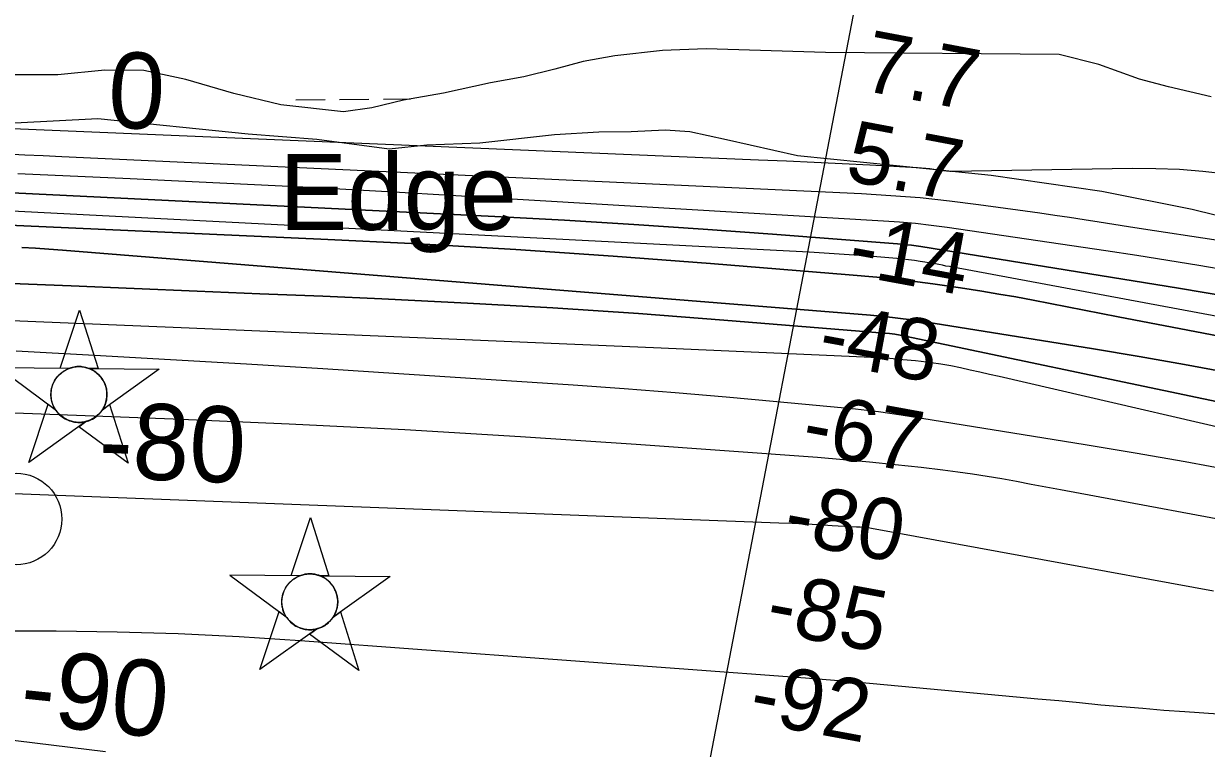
# Model space of a CAD drawing. Extents: x 3540316 to 3578335, y 553172 to 578787.
# Drawn here: x 3546837 to 3548129, y 565814 to 566606 of the extents above; entities that cross this region are included whole.
import ezdxf

# ---------------------------------------------------------------- set-up
doc = ezdxf.new("R2010")
doc.units = 0
for name, color, linetype in [('V-CHAN-NAID', 7, 'Continuous'), ('V-RIVR-EDGE', 7, 'Continuous'), ('V-RIVR-IDEN', 7, 'Continuous'), ('V-RIVR-MILE', 7, 'Continuous'), ('V-RIVR-RANG', 7, 'Continuous'), ('V-TOPO-DPTH', 7, 'Continuous'), ('V-TOPO-MAJR', 7, 'Continuous'), ('V-TOPO-MAJR-IDEN', 7, 'Continuous'), ('V-TOPO-MINR', 7, 'Continuous'), ('V-TOPO-MINR-IDEN', 7, 'Continuous'), ('V-TOPO-WATR', 7, 'Continuous'), ('V-UTIL-LINE', 7, 'Continuous'), ('V-WETL-SWMP', 7, 'Continuous')]:
    doc.layers.add(name, color=color, linetype=linetype)

msp = doc.modelspace()

# ---------------------------------------------------------------- linework, layer by layer
at = {"layer": 'V-CHAN-NAID'}
for points in [[(3546887, 566229.1), (3546877.4, 566229.2), (3546898.5, 566292.7), (3546918.7, 566228.9), (3546909.1, 566229), (3546907.6, 566229.5), (3546905.5, 566230.2), (3546903.4, 566230.6), (3546901.4, 566230.9), (3546900.2, 566231), (3546898.7, 566231.1), (3546897, 566231.1), (3546895.6, 566231), (3546893.7, 566230.8), (3546892.3, 566230.6), (3546890.5, 566230.2), (3546889, 566229.8), (3546888, 566229.5)], [(3546887, 566229.1), (3546810.5, 566229.7), (3546872, 566184.3), (3546870.9, 566186.2), (3546870.1, 566187.8), (3546869.3, 566189.8), (3546868.6, 566191.8), (3546868.2, 566193.1), (3546867.9, 566194.8), (3546867.6, 566196.2), (3546867.4, 566197.8), (3546867.3, 566199.6), (3546867.3, 566201.1), (3546867.4, 566203.2), (3546867.6, 566204.8), (3546868, 566207), (3546868.5, 566209), (3546869.1, 566210.8), (3546869.7, 566212.5), (3546870.5, 566214.1), (3546871.3, 566215.6), (3546872.3, 566217.4), (3546873.4, 566218.8), (3546874.4, 566220.1), (3546875.4, 566221.3), (3546876.7, 566222.6), (3546877.7, 566223.6), (3546879.5, 566225), (3546880.7, 566225.8), (3546882.4, 566226.9), (3546884.1, 566227.8), (3546885.5, 566228.5)], [(3546909.1, 566229), (3546985.6, 566228.4), (3546923.4, 566183.9), (3546924.3, 566185.4), (3546925.3, 566187.2), (3546926, 566188.8), (3546926.8, 566190.8), (3546927.3, 566192.6), (3546927.7, 566194.2), (3546928.1, 566196.2), (3546928.3, 566197.8), (3546928.4, 566200), (3546928.4, 566202.1), (3546928.2, 566204.3), (3546927.9, 566206), (3546927.4, 566208.3), (3546926.8, 566210.4), (3546926, 566212.4), (3546925.4, 566213.8), (3546924.4, 566215.7), (3546923.3, 566217.5), (3546922.1, 566219.2), (3546920.8, 566220.7), (3546919.6, 566222.1), (3546917.9, 566223.6), (3546916.2, 566225), (3546914.5, 566226.2), (3546912.6, 566227.3), (3546911.1, 566228.1)], [(3546905.4, 566171), (3546843.2, 566126.5), (3546864.3, 566190), (3546872, 566184.3), (3546872.7, 566183.3), (3546874.1, 566181.4), (3546875.3, 566180), (3546876.7, 566178.5), (3546878.1, 566177.3), (3546879.6, 566176.1), (3546881, 566175.1), (3546882.7, 566174.1), (3546884.4, 566173.2), (3546886.2, 566172.4), (3546887.6, 566171.8), (3546889.2, 566171.3), (3546891.5, 566170.7), (3546893, 566170.4), (3546895, 566170.2), (3546896.6, 566170.1), (3546898.4, 566170.1), (3546900.1, 566170.1), (3546901.8, 566170.3), (3546903.7, 566170.6)], [(3546923.4, 566183.9), (3546931.2, 566189.5), (3546951.5, 566125.7), (3546897.6, 566165.4), (3546905.4, 566171), (3546907.1, 566171.5), (3546908.7, 566172), (3546910.8, 566172.9), (3546912.6, 566173.8), (3546914.4, 566174.9), (3546916.2, 566176.2), (3546917.7, 566177.4), (3546919, 566178.6), (3546920.4, 566180), (3546921.6, 566181.4), (3546922.7, 566182.9)], [(3547139, 566002.7), (3547129.4, 566002.8), (3547150.5, 566066.3), (3547170.8, 566002.5), (3547161.2, 566002.6), (3547159.6, 566003.2), (3547157.5, 566003.8), (3547155.5, 566004.2), (3547153.4, 566004.5), (3547152.3, 566004.6), (3547150.7, 566004.7), (3547149, 566004.7), (3547147.6, 566004.7), (3547145.7, 566004.5), (3547144.4, 566004.2), (3547142.6, 566003.8), (3547141.1, 566003.4), (3547140, 566003.1)], [(3547139, 566002.7), (3547062.5, 566003.3), (3547124.1, 565957.9), (3547123, 565959.8), (3547122.2, 565961.4), (3547121.3, 565963.4), (3547120.6, 565965.4), (3547120.3, 565966.8), (3547119.9, 565968.4), (3547119.7, 565969.8), (3547119.5, 565971.4), (3547119.4, 565973.2), (3547119.4, 565974.7), (3547119.5, 565976.8), (3547119.6, 565978.4), (3547120, 565980.6), (3547120.5, 565982.6), (3547121.1, 565984.4), (3547121.8, 565986.1), (3547122.5, 565987.7), (3547123.3, 565989.2), (3547124.4, 565991), (3547125.4, 565992.5), (3547126.4, 565993.7), (3547127.4, 565994.9), (3547128.7, 565996.2), (3547129.8, 565997.2), (3547131.5, 565998.6), (3547132.7, 565999.4), (3547134.4, 566000.5), (3547136.1, 566001.5), (3547137.6, 566002.1)], [(3547161.2, 566002.6), (3547237.7, 566002), (3547175.5, 565957.5), (3547176.4, 565959), (3547177.4, 565960.8), (3547178.1, 565962.4), (3547178.8, 565964.4), (3547179.4, 565966.2), (3547179.8, 565967.8), (3547180.1, 565969.8), (3547180.3, 565971.4), (3547180.4, 565973.6), (3547180.4, 565975.7), (3547180.2, 565977.9), (3547179.9, 565979.6), (3547179.5, 565981.9), (3547178.8, 565984), (3547178.1, 565986), (3547177.4, 565987.4), (3547176.4, 565989.3), (3547175.3, 565991.1), (3547174.1, 565992.8), (3547172.9, 565994.3), (3547171.6, 565995.7), (3547170, 565997.2), (3547168.2, 565998.6), (3547166.5, 565999.8), (3547164.7, 566000.9), (3547163.2, 566001.7)], [(3547157.4, 565944.6), (3547095.2, 565900.1), (3547116.4, 565963.6), (3547124.1, 565957.9), (3547124.7, 565956.9), (3547126.1, 565955), (3547127.3, 565953.6), (3547128.8, 565952.1), (3547130.2, 565950.9), (3547131.6, 565949.7), (3547133, 565948.7), (3547134.7, 565947.7), (3547136.4, 565946.8), (3547138.2, 565946), (3547139.7, 565945.4), (3547141.3, 565944.9), (3547143.5, 565944.3), (3547145, 565944), (3547147.1, 565943.8), (3547148.6, 565943.7), (3547150.5, 565943.7), (3547152.1, 565943.7), (3547153.9, 565943.9), (3547155.8, 565944.2)], [(3547175.5, 565957.5), (3547183.3, 565963.1), (3547203.5, 565899.3), (3547149.6, 565939), (3547157.4, 565944.6), (3547159.1, 565945.1), (3547160.7, 565945.6), (3547162.9, 565946.6), (3547164.6, 565947.4), (3547166.5, 565948.5), (3547168.2, 565949.8), (3547169.8, 565951), (3547171.1, 565952.2), (3547172.4, 565953.6), (3547173.6, 565955), (3547174.8, 565956.5)]]:
    msp.add_lwpolyline(points, close=True, dxfattribs=at)
for centre in [(3546897.9, 566200.6), (3547149.9, 565974.2)]:
    msp.add_circle(centre, 30.5, dxfattribs=at)
at = {"layer": 'V-RIVR-EDGE'}
for points in [[(3547564.9, 566487.3), (3547538, 566489.2), (3547500.6, 566487.4), (3547465.6, 566486.9), (3547417.2, 566484), (3547335.7, 566475), (3547277.5, 566472.7), (3547236.4, 566468.5), (3547157.4, 566479.1), (3547082.7, 566484.8), (3546918.5, 566501.7), (3546785.5, 566494.7), (3546685.7, 566497.4), (3546539.9, 566514.3), (3546448, 566519.5), (3546329.1, 566525.3), (3546245.2, 566525.5), (3546138.6, 566525.7), (3545988.4, 566520.6)], [(3548191.5, 566383.4), (3548113.1, 566402.6), (3548014.5, 566422.4), (3547893.8, 566439.9), (3547826.4, 566446.8), (3547682.5, 566461.3), (3547604.7, 566478.6), (3547564.9, 566487.3)]]:
    msp.add_lwpolyline(points, dxfattribs=at)
at = {"layer": 'V-RIVR-MILE'}
msp.add_circle((3546829.2, 566064.6), 50, dxfattribs=at)
at = {"layer": 'V-TOPO-DPTH'}
for points in [[(3548213.8, 566357.8), (3548060, 566381.3), (3548043.9, 566383.8), (3548027.7, 566386.3), (3548011.6, 566388.8), (3547995.5, 566391.3), (3547979.4, 566393.8), (3547963.3, 566396.2), (3547947.1, 566398.5), (3547931, 566400.8), (3547880.1, 566407.8), (3547848.3, 566411.8), (3547816.4, 566415.2), (3547784.4, 566417.7), (3547752.4, 566419.6), (3546879, 566460.3), (3546858.9, 566461.2), (3546838.8, 566462.1), (3546818.6, 566463)], [(3548213.8, 566357.8), (3548060, 566381.3), (3548043.9, 566383.8), (3548027.7, 566386.3), (3548011.6, 566388.8), (3547995.5, 566391.3), (3547979.4, 566393.8), (3547963.3, 566396.2), (3547947.1, 566398.5), (3547931, 566400.8), (3547880.1, 566407.8), (3547848.3, 566411.8), (3547816.4, 566415.2), (3547784.4, 566417.7), (3547752.4, 566419.6), (3546879, 566460.3), (3546858.9, 566461.2), (3546838.8, 566462.1), (3546818.6, 566463)], [(3548154.2, 566307.3), (3548098.4, 566316.6), (3547817, 566362.2), (3547811.9, 566363), (3547806.7, 566363.6), (3547801.5, 566364.2), (3547796.2, 566364.7), (3547655.2, 566375.6), (3547579.5, 566381.2), (3547503.7, 566386.3), (3547427.8, 566390.8), (3547352, 566394.9), (3546809.6, 566421.5), (3546783.2, 566422.7), (3546756.7, 566423.7), (3546730.3, 566424.5), (3546703.8, 566425.1), (3546544.8, 566428), (3546438.9, 566429.2), (3546332.9, 566429.4), (3546227, 566428.1), (3546121.1, 566425.8)], [(3546121.1, 566425.8), (3546227, 566428.1), (3546332.9, 566429.4), (3546438.9, 566429.2), (3546544.8, 566428), (3546703.8, 566425.1), (3546730.3, 566424.5), (3546756.7, 566423.7), (3546783.2, 566422.7), (3546809.6, 566421.5), (3547352, 566394.9), (3547427.8, 566390.8), (3547503.7, 566386.3), (3547579.5, 566381.2), (3547655.2, 566375.6), (3547796.2, 566364.7), (3547801.5, 566364.2), (3547806.7, 566363.6), (3547811.9, 566363), (3547817, 566362.2), (3548098.4, 566316.6), (3548154.2, 566307.3)], [(3546772.7, 566387.7), (3547162, 566370.3), (3547268.4, 566365), (3547374.7, 566358.9), (3547481, 566351.7), (3547587.3, 566343.7), (3547738.6, 566331.4), (3547769.1, 566328.6), (3547799.6, 566325.4), (3547830, 566321.4), (3547860.4, 566317), (3547883.6, 566313.3), (3547902.2, 566310.3), (3547920.9, 566307.1), (3547939.5, 566303.6), (3547958.1, 566300.1), (3547976.7, 566296.4), (3547995.3, 566292.7), (3548013.9, 566289.1), (3548032.5, 566285.5), (3548218.9, 566249.6)], [(3548218.9, 566249.6), (3548032.5, 566285.5), (3548013.9, 566289.1), (3547995.3, 566292.7), (3547976.7, 566296.4), (3547958.1, 566300.1), (3547939.5, 566303.6), (3547920.9, 566307.1), (3547902.2, 566310.3), (3547883.6, 566313.3), (3547860.4, 566317), (3547830, 566321.4), (3547799.6, 566325.4), (3547769.1, 566328.6), (3547738.6, 566331.4), (3547587.3, 566343.7), (3547481, 566351.7), (3547374.7, 566358.9), (3547268.4, 566365), (3547162, 566370.3), (3546772.7, 566387.7)], [(3546835.5, 566361.2), (3546850.3, 566360.3), (3546865.1, 566359.2), (3546879.9, 566358.1), (3547762.1, 566287.1), (3547777, 566285.7), (3547791.9, 566284.1), (3547806.7, 566282.1), (3547821.5, 566279.9), (3548005.6, 566250.4), (3548055.2, 566242.1), (3548104.7, 566233.5), (3548154.1, 566224.2)], [(3546835.5, 566361.2), (3546850.3, 566360.3), (3546865.1, 566359.2), (3546879.9, 566358.1), (3547762.1, 566287.1), (3547777, 566285.7), (3547791.9, 566284.1), (3547806.7, 566282.1), (3547821.5, 566279.9), (3548005.6, 566250.4), (3548055.2, 566242.1), (3548104.7, 566233.5), (3548154.1, 566224.2)], [(3548207.2, 566178.7), (3548125.6, 566195.8), (3547800, 566264.3), (3547794.3, 566265.4), (3547788.5, 566266.4), (3547782.8, 566267.1), (3547776.9, 566267.7), (3547602, 566281.9), (3547508.7, 566288.9), (3547415.3, 566295.2), (3547321.9, 566300.5), (3547228.5, 566305), (3547164.2, 566307.8), (3547095.5, 566310.7), (3547026.8, 566313.6), (3546958.1, 566316.4), (3546889.4, 566319.1), (3546805.2, 566322.4)], [(3546805.2, 566322.4), (3546889.4, 566319.1), (3546958.1, 566316.4), (3547026.8, 566313.6), (3547095.5, 566310.7), (3547164.2, 566307.8), (3547228.5, 566305), (3547321.9, 566300.5), (3547415.3, 566295.2), (3547508.7, 566288.9), (3547602, 566281.9), (3547776.9, 566267.7), (3547782.8, 566267.1), (3547788.5, 566266.4), (3547794.3, 566265.4), (3547800, 566264.3), (3548125.6, 566195.8), (3548207.2, 566178.7)]]:
    msp.add_lwpolyline(points, dxfattribs=at)
at = {"layer": 'V-TOPO-MAJR'}
msp.add_lwpolyline([(3548245.1, 566140.8), (3547902.4, 566220.2), (3547891.9, 566222.6), (3547881.3, 566225), (3547870.8, 566227.3), (3547860.2, 566229.7), (3547849.6, 566231.8), (3547838.9, 566233.7), (3547828.2, 566235.3), (3547817.5, 566236.6), (3547811.1, 566237.3), (3547797.2, 566238.6), (3547783.2, 566239.8), (3547769.2, 566240.7), (3547755.2, 566241.4), (3547525.3, 566251.5), (3547396.3, 566257.1), (3547267.3, 566262.6), (3547138.3, 566268.1), (3547009.3, 566273.4), (3546762.3, 566283.6)], dxfattribs=at)
at = {"layer": 'V-TOPO-MINR'}
for points in [[(3548150.6, 566441.2), (3548125, 566444.1), (3548099.3, 566446.2), (3548073.6, 566447.1), (3548047.8, 566447.3), (3547850.4, 566444.3), (3547848.6, 566444.3), (3547845.1, 566444.5), (3547841.6, 566445), (3547838.1, 566445.5), (3547836.4, 566445.7), (3547831.1, 566446.4), (3547826.7, 566447), (3547822.3, 566447.4), (3547817.9, 566447.8), (3547813.4, 566448.1), (3547761.4, 566450.9), (3547731, 566452.4), (3547700.6, 566453.9), (3547670.2, 566455.3), (3547639.7, 566456.6), (3546781.6, 566492.7)], [(3548154.2, 566335.8), (3548120.4, 566341.5), (3548086.7, 566347), (3548052.8, 566352.3), (3548019, 566357.4), (3547845.7, 566382.8), (3547828.4, 566385.1), (3547811.1, 566387.2), (3547793.7, 566388.7), (3547776.3, 566390), (3547346, 566415.5), (3547248, 566421.1), (3547149.9, 566426.5), (3547051.8, 566431.4), (3546953.7, 566436), (3546831, 566441.5)], [(3548154.2, 566307.3), (3548098.4, 566316.6), (3547817, 566362.2), (3547811.9, 566363), (3547806.7, 566363.6), (3547801.5, 566364.2), (3547796.2, 566364.7), (3547655.2, 566375.6), (3547579.5, 566381.2), (3547503.7, 566386.3), (3547427.8, 566390.8), (3547352, 566394.9), (3546809.6, 566421.5), (3546783.2, 566422.7), (3546756.7, 566423.7), (3546730.3, 566424.5), (3546703.8, 566425.1), (3546544.8, 566428), (3546438.9, 566429.2), (3546332.9, 566429.4), (3546227, 566428.1), (3546121.1, 566425.8)], [(3548162.3, 566281.9), (3547852, 566339.5), (3547848.2, 566340.2), (3547844.4, 566340.9), (3547840.5, 566341.7), (3547836.7, 566342.4), (3547832.9, 566343.2), (3547829, 566343.9), (3547825.2, 566344.5), (3547821.3, 566345.1), (3547816.4, 566345.9), (3547810, 566346.8), (3547803.7, 566347.7), (3547797.3, 566348.4), (3547790.9, 566349), (3547760.3, 566351.5), (3547738.6, 566353.2), (3547716.9, 566354.7), (3547695.2, 566356.1), (3547673.5, 566357.3), (3546789, 566402.6)], [(3548218.9, 566249.6), (3548032.5, 566285.5), (3548013.9, 566289.1), (3547995.3, 566292.7), (3547976.7, 566296.4), (3547958.1, 566300.1), (3547939.5, 566303.6), (3547920.9, 566307.1), (3547902.2, 566310.3), (3547883.6, 566313.3), (3547860.4, 566317), (3547830, 566321.4), (3547799.6, 566325.4), (3547769.1, 566328.6), (3547738.6, 566331.4), (3547587.3, 566343.7), (3547481, 566351.7), (3547374.7, 566358.9), (3547268.4, 566365), (3547162, 566370.3), (3546772.7, 566387.7)], [(3548154.1, 566224.2), (3548104.7, 566233.5), (3548055.2, 566242.1), (3548005.6, 566250.4), (3547821.5, 566279.9), (3547806.7, 566282.1), (3547791.9, 566284.1), (3547777, 566285.7), (3547762.1, 566287.1), (3546879.9, 566358.1), (3546865.1, 566359.2), (3546850.3, 566360.3), (3546835.5, 566361.2)], [(3548207.2, 566178.7), (3548125.6, 566195.8), (3547800, 566264.3), (3547794.3, 566265.4), (3547788.5, 566266.4), (3547782.8, 566267.1), (3547776.9, 566267.7), (3547602, 566281.9), (3547508.7, 566288.9), (3547415.3, 566295.2), (3547321.9, 566300.5), (3547228.5, 566305), (3547164.2, 566307.8), (3547095.5, 566310.7), (3547026.8, 566313.6), (3546958.1, 566316.4), (3546889.4, 566319.1), (3546805.2, 566322.4)], [(3548160.1, 566116.9), (3548105.7, 566127.2), (3548051.1, 566136.7), (3547996.5, 566145.8), (3547795.7, 566178.1), (3547783.2, 566180), (3547770.8, 566181.7), (3547758.2, 566183.2), (3547745.7, 566184.5), (3547659.8, 566192.7), (3547604.3, 566197.7), (3547548.8, 566202.4), (3547493.2, 566206.7), (3547437.6, 566210.6), (3547247, 566223.2), (3547164, 566228.5), (3547080.9, 566233.7), (3546997.8, 566238.6), (3546914.7, 566243.2), (3546829.4, 566247.9)], [(3546760.2, 566183.1), (3547000.8, 566174), (3547127.2, 566168.6), (3547253.6, 566162.3), (3547379.8, 566154.7), (3547506.1, 566146.3), (3547704.2, 566132), (3547732.5, 566129.7), (3547760.8, 566127.2), (3547789, 566124.3), (3547817.2, 566121.2), (3547841.2, 566118.3), (3547857.4, 566116.2), (3547873.5, 566114), (3547889.5, 566111.4), (3547905.5, 566108.7), (3547921.5, 566105.8), (3547937.5, 566102.8), (3547953.5, 566099.9), (3547969.5, 566096.9), (3548208, 566052.3)], [(3546092.5, 566103.9), (3546138.8, 566103.6), (3546720.9, 566096), (3546733, 566095.8), (3546745.2, 566095.5), (3546757.3, 566095.2), (3546769.4, 566094.8), (3547662.1, 566060.5), (3547676.6, 566059.9), (3547691.2, 566059.2), (3547705.7, 566058.5), (3547720.3, 566057.7), (3547746.7, 566056.2), (3547750.7, 566056), (3547755.5, 566055.7), (3547759.4, 566055.3), (3547763.2, 566054.7), (3548136.7, 565986.2)], [(3546740.6, 565937.2), (3546706.1, 565930.4), (3546671.9, 565921.5), (3546552.3, 565884.4), (3546547.5, 565879.8), (3546545.5, 565875.2), (3546547.4, 565870.6), (3546552.1, 565865.9), (3546566.5, 565861.5), (3546581, 565857.6), (3546595.7, 565854.5), (3546610.5, 565852), (3546697.7, 565839.3), (3546716.3, 565836.7), (3546735, 565834.2), (3546753.7, 565831.8), (3546772.3, 565829.5), (3546927, 565810.9)], [(3548183, 565848.6), (3548105.2, 565854), (3548082.2, 565855.6), (3548059.3, 565857.5), (3548036.3, 565859.4), (3548013.4, 565861.5), (3547990.4, 565863.7), (3547967.5, 565865.9), (3547944.6, 565868), (3547921.6, 565870.2), (3547745.3, 565886.3), (3547731.8, 565887.6), (3547718.2, 565888.7), (3547704.6, 565889.8), (3547691, 565890.8), (3547139.2, 565931.7), (3547072.7, 565936), (3547006.2, 565939.3), (3546939.7, 565941.1), (3546873, 565942.1), (3546810.9, 565942.3), (3546775.6, 565940.9), (3546740.6, 565937.2)]]:
    msp.add_lwpolyline(points, dxfattribs=at)
at = {"layer": 'V-TOPO-WATR'}
msp.add_lwpolyline([(3548213.8, 566357.8), (3548060, 566381.3), (3548043.9, 566383.8), (3548027.7, 566386.3), (3548011.6, 566388.8), (3547995.5, 566391.3), (3547979.4, 566393.8), (3547963.3, 566396.2), (3547947.1, 566398.5), (3547931, 566400.8), (3547880.1, 566407.8), (3547848.3, 566411.8), (3547816.4, 566415.2), (3547784.4, 566417.7), (3547752.4, 566419.6), (3546879, 566460.3), (3546858.9, 566461.2), (3546838.8, 566462.1), (3546818.6, 566463)], dxfattribs=at)
at = {"layer": 'V-UTIL-LINE'}
msp.add_line((3547280, 564208.4), (3547757.9, 566690.3), dxfattribs=at)
at = {"layer": 'V-WETL-SWMP'}
for p, q in [((3547483, 566570.3), (3547448.3, 566564.3)), ((3547535.1, 566576.1), (3547483, 566570.3)), ((3547582.5, 566578.1), (3547535.1, 566576.1)), ((3547713, 566573.9), (3547582.5, 566578.1)), ((3547968.2, 566571.8), (3547713, 566573.9)), ((3548011.4, 566560.9), (3547968.2, 566571.8)), ((3546926.2, 566554.8), (3546874.9, 566549.8)), ((3546968.7, 566554.4), (3546926.2, 566554.8)), ((3547014.4, 566544.6), (3546968.7, 566554.4)), ((3547417.4, 566556), (3547383.5, 566547.6)), ((3547448.3, 566564.3), (3547417.4, 566556)), ((3548055.6, 566545.1), (3548011.4, 566560.9)), ((3546874.9, 566549.8), (3546801.5, 566549.6)), ((3547067.1, 566529.2), (3547014.4, 566544.6)), ((3547347.1, 566540.9), (3547295.8, 566529.5)), ((3547383.5, 566547.6), (3547347.1, 566540.9)), ((3548087.5, 566536.5), (3548055.6, 566545.1)), ((3547118.2, 566516.9), (3547067.1, 566529.2)), ((3547295.8, 566529.5), (3547252.3, 566522)), ((3548134.1, 566525.6), (3548087.5, 566536.5)), ((3547186.7, 566509.3), (3547118.2, 566516.9)), ((3547134.5, 566522.3), (3547166.5, 566522.6)), ((3547182.5, 566522.7), (3547214.5, 566523)), ((3547252.3, 566522), (3547217.5, 566513.7)), ((3547230.5, 566523.1), (3547259.7, 566523.3)), ((3547217.5, 566513.7), (3547186.7, 566509.3))]:
    msp.add_line(p, q, dxfattribs=at)

# ---------------------------------------------------------------- texts
at = {"layer": 'V-CHAN-NAID'}
msp.add_text('BONNET CARRE POINT "133" (133.6)', height=100, rotation=58.3713, dxfattribs=at).set_placement((3547846.4, 563920.2))
at = {"layer": 'V-RIVR-IDEN'}
msp.add_text('Edge', height=83, dxfattribs=at).set_placement((3547116.7, 566380.3))
at = {"layer": 'V-RIVR-RANG'}
for s, rotation, p in [('7.7', 349.3083, (3547751.2, 566533.1)), ('5.7', 349.3083, (3547732.9, 566434.8)), ('-14', 349.5869, (3547735.4, 566332.2)), ('-48', 349.5869, (3547702.8, 566236.6)), ('-67', 349.5869, (3547684.8, 566138.2)), ('-80', 349.5869, (3547664.9, 566040.2)), ('-85', 349.5869, (3547645.8, 565942)), ('-92', 349.5869, (3547627.5, 565843.7))]:
    msp.add_text(s, height=67, rotation=rotation, dxfattribs=at).set_placement(p)
at = {"layer": 'V-TOPO-MAJR-IDEN'}
msp.add_text('0', height=83, rotation=357.336, dxfattribs=at).set_placement((3546928.2, 566492.5))
at = {"layer": 'V-TOPO-MINR-IDEN'}
for s, rotation, p in [('-80', 357.8019, (3546918.3, 566109.8)), ('-90', 354.1273, (3546831.6, 565841.6))]:
    msp.add_text(s, height=83, rotation=rotation, dxfattribs=at).set_placement(p)

doc.saveas('drawing.dxf')
